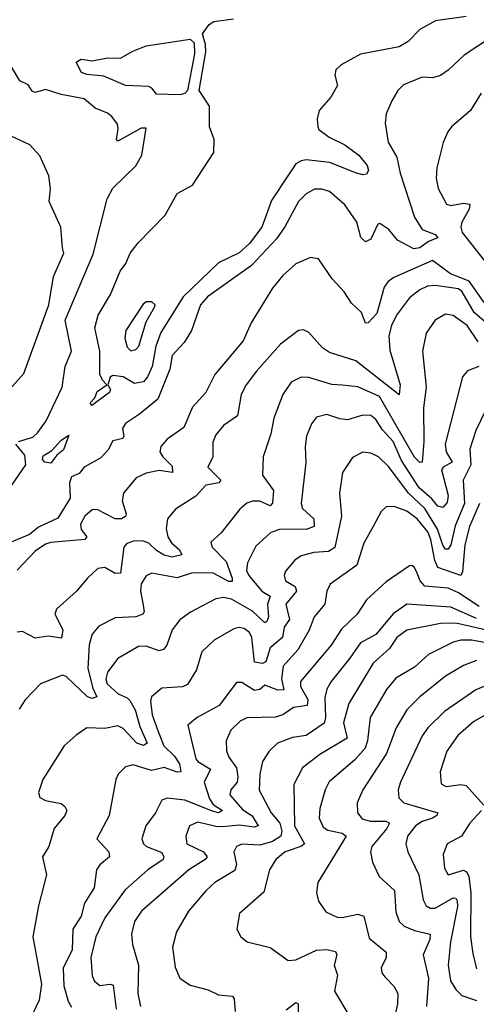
# Model space of a CAD drawing. Extents: x 1246230 to 1426786, y 660032 to 763141.
# Tile 367 of 566: x 1382025 to 1383794, y 673293 to 677110. Entities that reach past the tile are written whole.
import ezdxf

# ---------------------------------------------------------------- set-up
doc = ezdxf.new("R2010")
doc.units = 0

msp = doc.modelspace()

# ---------------------------------------------------------------- linework, layer by layer
at = {"layer": '0CON10XD'}
for points in [[(1382020, 675475), (1382075, 675491.6), (1382095, 675509.2), (1382127.4, 675555), (1382188.8, 675685), (1382201, 675765), (1382226, 675825), (1382200.5, 675945), (1382309.2, 676200.8), (1382363.8, 676415), (1382385, 676456.9), (1382475, 676544), (1382497.5, 676585), (1382515, 676688.8), (1382495, 676689.3), (1382405, 676639.2), (1382399.2, 676645), (1382406.9, 676686.9), (1382403.1, 676705), (1382381.4, 676735), (1382365, 676747.8), (1382316.5, 676766.5), (1382275, 676802.7), (1382185, 676820.4), (1382125, 676839.3), (1382085, 676827.5), (1382073.4, 676833.4), (1382057.2, 676857.2), (1382025, 676873.1), (1381886.2, 677105)], [(1383755, 677122.6), (1383636.5, 677105), (1383575, 677071.6), (1383529.7, 677025), (1383495, 677004.2), (1383345, 676976.8), (1383270, 676935), (1383250, 676915), (1383246, 676895), (1383256.7, 676855), (1383230.1, 676809.9), (1383185, 676758.1), (1383177.8, 676725), (1383179.6, 676695), (1383184.4, 676684.4), (1383224.1, 676655), (1383285.3, 676625.3), (1383338.6, 676585), (1383371.3, 676545), (1383376, 676525), (1383369.2, 676510.8), (1383355, 676508.4), (1383325.9, 676515.9), (1383226.8, 676556.8), (1383135, 676566.7), (1383115, 676563.3), (1383095, 676550.8), (1383064.5, 676504.5), (1383001.2, 676408.8), (1382963.3, 676305), (1382915, 676242.2), (1382875, 676206.4), (1382795, 676167.5), (1382657.6, 676035), (1382572.2, 675897.8), (1382552.6, 675845), (1382537.4, 675765), (1382519.9, 675725), (1382505, 675706.4), (1382469.2, 675699.2), (1382425.4, 675725.4), (1382385, 675731.2), (1382375.8, 675724.2), (1382366.2, 675695), (1382376.1, 675676.1), (1382372.2, 675665), (1382304.2, 675615), (1382297.8, 675625), (1382316.4, 675643.6), (1382325, 675668.5), (1382362.5, 675695), (1382345, 675712.5), (1382334.6, 675735), (1382334.6, 675825), (1382315.9, 675915.9), (1382328.5, 675965), (1382376.8, 676045), (1382414.4, 676135), (1382435.6, 676165), (1382452.9, 676205), (1382484, 676245), (1382588.5, 676351.5), (1382635, 676436.7), (1382695, 676468.9), (1382777.6, 676595), (1382778.6, 676645), (1382760, 676695), (1382760, 676775), (1382720, 676835), (1382745.5, 676985), (1382745, 677013.3), (1382732.5, 677055), (1382759.1, 677090.9), (1382776.7, 677103.3), (1382853.3, 677113.3)], [(1382645, 676818.7), (1382555, 676821.1), (1382536.5, 676845), (1382525, 676850.3), (1382435, 676854.7), (1382350.9, 676890.9), (1382285, 676897.3), (1382263.8, 676905), (1382243.3, 676945), (1382263.2, 676956.8), (1382305, 676950.6), (1382365, 676961.8), (1382415, 676960.4), (1382462.5, 676987.5), (1382515, 677007.9), (1382685, 677034.6), (1382700.5, 677020.5), (1382702.7, 676977.3), (1382674.6, 676835.4), (1382665, 676823.3), (1382645, 676818.7)], [(1383865, 677049.6), (1383747.3, 676972.7), (1383685.9, 676914.1), (1383655, 676893.6), (1383625, 676884.5), (1383585, 676886.9), (1383512.7, 676857.3), (1383490.6, 676835), (1383466.7, 676795), (1383444.4, 676745), (1383441.3, 676708.7), (1383452.9, 676635), (1383486.7, 676576.7), (1383499.3, 676515), (1383555.4, 676345), (1383585, 676296.7), (1383635, 676277.2), (1383645.4, 676264.6), (1383609.7, 676250.3), (1383575, 676225.2), (1383551.9, 676221.9), (1383489.4, 676255), (1383455, 676296.1), (1383420.2, 676319.8), (1383413.2, 676316.8), (1383385, 676259.5), (1383365, 676248.2), (1383347.3, 676265), (1383331.1, 676325), (1383285, 676392.1), (1383225, 676443.5), (1383195, 676452.9), (1383167.6, 676452.4), (1383135, 676435.4), (1383105.4, 676405), (1383052.8, 676307.2), (1383019.3, 676260.7), (1382923, 676157), (1382864.8, 676115.2)], [(1383813.1, 676825), (1383771.9, 676758.1), (1383698.1, 676695), (1383683.5, 676675), (1383666.1, 676633.9), (1383641.5, 676535), (1383639.1, 676495), (1383647.1, 676455), (1383678.9, 676395), (1383695, 676389.1), (1383745, 676398.8), (1383769.2, 676395), (1383766.8, 676375), (1383738, 676325), (1383734.7, 676305), (1383739.6, 676285), (1383825.7, 676175)], [(1381974.4, 675665), (1382041.2, 675738.8), (1382136.9, 676005), (1382155.4, 676115), (1382196, 676205), (1382190.8, 676225), (1382183.5, 676305), (1382139.4, 676405), (1382144.3, 676454.3), (1382137.1, 676505), (1382102.4, 676582.4), (1382064.5, 676624.5), (1381956, 676675)], [(1383825, 676013.2), (1383766.9, 676096.9), (1383694.2, 676125), (1383625, 676175.8), (1383475, 676111.1), (1383453.1, 676095), (1383437.5, 676072.5), (1383408.4, 675971.6), (1383375, 675934.2), (1383365, 675933.8), (1383349.2, 675975), (1383311.2, 676011.2), (1383282.2, 676055), (1383235.6, 676105), (1383182.4, 676182.4), (1383151.3, 676188.7), (1383095, 676163.1), (1383045, 676118.9), (1383005, 676069.2), (1382921.5, 675935), (1382890.5, 675865), (1382780.4, 675735), (1382745.5, 675665), (1382695, 675608.1), (1382661.4, 675528.6), (1382596.6, 675483.4), (1382571.9, 675455), (1382567.8, 675435), (1382579.2, 675415), (1382615, 675379.6), (1382616.7, 675355), (1382565, 675363.1), (1382515, 675351.8), (1382476, 675334), (1382427.3, 675275), (1382421.2, 675245), (1382437.8, 675195), (1382435, 675184.4), (1382418.8, 675175), (1382395, 675175.3), (1382325, 675211.1), (1382305, 675209.5), (1382277.5, 675185), (1382260.3, 675155), (1382263.3, 675133.3), (1382284.2, 675105), (1382276.7, 675095), (1382145, 675083.6), (1382125, 675077.1), (1382085, 675049.4), (1382015, 674975.6)], [(1382864.8, 676115.2), (1382752.9, 676035), (1382725.4, 676005), (1382690.5, 675905), (1382661.7, 675858.3), (1382615, 675808), (1382606.5, 675755), (1382560.5, 675639.5), (1382489.2, 675580.8), (1382434.7, 675545), (1382423.3, 675525), (1382428.2, 675495), (1382424, 675486), (1382385, 675477.9), (1382367.5, 675442.5), (1382338.8, 675411.2), (1382275, 675375.6), (1382255, 675350.6), (1382225, 675338), (1382217.8, 675315), (1382219.6, 675255), (1382172.8, 675177.2), (1382097.4, 675142.6), (1382063.1, 675115), (1381985, 675082.1)], [(1383843.8, 675925), (1383785.8, 675975), (1383738.9, 676055), (1383725, 676067.1), (1383635, 676079.1), (1383605, 676077.2), (1383575, 676062.5), (1383535, 676031.2), (1383485, 675964.5), (1383465.8, 675925), (1383455.3, 675885), (1383458.6, 675828.6), (1383499.2, 675695), (1383495, 675656.2), (1383327.1, 675787.1), (1383225, 675820), (1383198.3, 675838.3), (1383145, 675897.5), (1383125, 675907.1), (1383105, 675905.6), (1383035, 675852.5), (1382942.2, 675747.8), (1382902.5, 675695), (1382882.7, 675657.3), (1382869.1, 675575), (1382815, 675536.4), (1382785, 675500.6), (1382772.7, 675472.7), (1382773.3, 675415), (1382753.8, 675375), (1382804.3, 675325), (1382796.7, 675315), (1382746, 675305), (1382707, 675263), (1382627.9, 675212.1), (1382597.9, 675175), (1382592.9, 675137.1), (1382599.2, 675105), (1382612.4, 675082.4), (1382644.6, 675055), (1382652.5, 675035), (1382615, 675026.5), (1382585, 675034.2), (1382555, 675051.9), (1382525, 675080.7), (1382505, 675089), (1382469.8, 675090.2), (1382440, 675080), (1382428.7, 675065), (1382415, 674964.4), (1382395, 674963.6), (1382355, 674986.4), (1382327.6, 674982.4), (1382286.9, 674945), (1382245, 674894.4), (1382166.9, 674825), (1382161.2, 674805), (1382191.2, 674745), (1382186.9, 674713.1), (1382135, 674720.2), (1382085, 674713.1), (1382035, 674738.9), (1382015, 674735.5)], [(1382455, 675826.5), (1382475, 675831), (1382486.5, 675845), (1382515, 675939.3), (1382547.7, 675995), (1382549.3, 676005), (1382536.5, 676016.5), (1382515, 676016.5), (1382502.9, 676007.1), (1382436, 675905), (1382432.3, 675875), (1382440.6, 675840.6), (1382455, 675826.5)], [(1383801.3, 675861.3), (1383758.6, 675925), (1383705, 675962.7), (1383675, 675968.8), (1383634.8, 675945.2), (1383599.6, 675895), (1383586, 675825), (1383599.5, 675685), (1383589.4, 675605), (1383590.7, 675475), (1383585, 675394.4), (1383575, 675393.4), (1383555, 675413.8), (1383419.2, 675649.2), (1383335, 675686.2), (1383275, 675693.3), (1383235, 675695.9), (1383145, 675723.3), (1383115, 675724), (1383076.5, 675705), (1383045, 675657.5), (1383009.6, 675565), (1382998, 675505), (1382967.9, 675415), (1382966.2, 675345), (1383008.6, 675285), (1383004.7, 675235.3), (1382995, 675225.5), (1382955, 675243.2), (1382926.5, 675243.5), (1382904.7, 675235.3), (1382877.3, 675212.7), (1382805, 675121.4), (1382765.6, 675085), (1382770, 675065), (1382825, 675010), (1382848.4, 674945), (1382847.6, 674932.4), (1382835, 674932.1), (1382774.3, 674964.3), (1382695, 674965.5), (1382635, 674947), (1382535, 674964.4), (1382515, 674954.4), (1382495, 674923.8), (1382493.3, 674895), (1382502.1, 674847.9)], [(1383803.8, 675766.2), (1383760.6, 675749.4), (1383741.2, 675725), (1383674.2, 675465), (1383677.4, 675435), (1383701.3, 675395), (1383665.4, 675375), (1383659.8, 675365), (1383684.8, 675265), (1383681, 675239), (1383665, 675219.5), (1383645, 675224.8), (1383622.6, 675252.6), (1383573.1, 675295), (1383505, 675401.1), (1383471.5, 675475), (1383430.5, 675520.5), (1383405, 675560.7), (1383385, 675575.3), (1383355, 675576.5), (1383295, 675559.4), (1383265, 675562.8), (1383215, 675579.6), (1383175, 675568.6), (1383155, 675544), (1383136.2, 675495), (1383130.8, 675455), (1383133, 675393), (1383115.4, 675235), (1383121.3, 675215), (1383164.7, 675175), (1383165.3, 675145), (1383135, 675134.2), (1383035, 675134.7), (1382998.2, 675121.8), (1382940.3, 675069.7), (1382907.2, 675005), (1382904, 674975), (1382912.4, 674955), (1382962.8, 674895), (1382995.8, 674875), (1382984.5, 674845), (1382988.3, 674795), (1382982.9, 674777.1), (1382975, 674771.8), (1382927.1, 674817.1), (1382845, 674863.2), (1382815, 674870), (1382785, 674865.4), (1382687, 674813), (1382645, 674783.5), (1382615.4, 674745), (1382594.7, 674685.3), (1382581.8, 674668.2), (1382565, 674663.6), (1382515, 674681.2), (1382485, 674680.8), (1382405, 674633.8), (1382365, 674580.4), (1382358.7, 674555), (1382363, 674535), (1382406.3, 674496.3), (1382441.2, 674481.2), (1382450.9, 674470.9), (1382471.6, 674435), (1382489.8, 674369.8), (1382519.1, 674305), (1382505, 674296.6), (1382479.2, 674305), (1382425, 674362.7), (1382405, 674372.5), (1382355, 674362.5), (1382285, 674365.6), (1382243, 674337), (1382197.1, 674295), (1382114.7, 674165.3), (1382097.3, 674115), (1382102.2, 674095), (1382125, 674083.3), (1382185, 674072.2), (1382200.2, 674060.2), (1382206.7, 674045), (1382200, 674025), (1382158.8, 673975), (1382136.9, 673905), (1382113.6, 673865), (1382128.1, 673795), (1382097.1, 673675), (1382075.3, 673555), (1382093.1, 673456.9), (1382108.8, 673371.2), (1382100.3, 673309.7), (1382074.6, 673255.4)], [(1383849.3, 675635), (1383793.1, 675516.9), (1383769.1, 675445), (1383772.6, 675385), (1383742.8, 675325), (1383748, 675235), (1383712, 675148), (1383695.7, 675075), (1383685, 675057.7), (1383675, 675058), (1383665, 675072.9), (1383644.5, 675135), (1383595.4, 675215), (1383531.9, 675275), (1383455, 675377.2), (1383415, 675415.4), (1383385, 675429.1), (1383355, 675433.5), (1383315, 675413.1), (1383275.5, 675355), (1383263.9, 675275), (1383272.3, 675185), (1383246.2, 675063.8), (1383221.5, 675048.5), (1383165, 675044.7), (1383115, 675031.3), (1383090.5, 675015), (1383055, 674972), (1383050, 674955), (1383054.6, 674935), (1383092.9, 674912.9), (1383097.8, 674895), (1383056.7, 674845), (1383070.6, 674785), (1383049.4, 674755), (1383042.6, 674715), (1382996, 674675), (1382979.2, 674620.8), (1382965.2, 674614.8), (1382935, 674619.2), (1382923.7, 674715), (1382915, 674734.5), (1382895, 674750.4), (1382875, 674753.8), (1382855, 674749.2), (1382777.8, 674705), (1382729.9, 674660.1), (1382709.6, 674590.4), (1382675, 674533.3), (1382655, 674523.4), (1382575, 674518.2), (1382535, 674485.8), (1382531.3, 674468.7), (1382538.3, 674415), (1382561.4, 674351.4), (1382583.6, 674295), (1382625, 674255.4), (1382644.2, 674225), (1382649.2, 674195), (1382635, 674193.6), (1382585, 674211.2), (1382535, 674200), (1382465, 674221.3), (1382435, 674213.5), (1382406.7, 674185), (1382397.8, 674165), (1382371.2, 674025), (1382323.3, 673935), (1382370.5, 673885), (1382372.2, 673865), (1382335.8, 673834.2), (1382322.7, 673815), (1382313.1, 673745), (1382275.9, 673685), (1382263, 673635), (1382230.2, 673585), (1382227.7, 673505), (1382193, 673433), (1382195.3, 673365), (1382212.4, 673305), (1382225, 673281.8)], [(1382145, 675391.2), (1382121.5, 675395), (1382113.4, 675405), (1382115, 675418.9), (1382149.6, 675440.4), (1382185, 675480), (1382215, 675498.8), (1382195, 675442.9), (1382168.4, 675421.6), (1382145, 675391.2)], [(1381965.3, 675264.7), (1382047.9, 675385), (1382045, 675422.2), (1382009.4, 675465)], [(1383807.3, 675235), (1383768.4, 675145), (1383749.4, 675075), (1383740.8, 674969.2), (1383735, 674955.6), (1383645, 674986.5), (1383633.2, 675013.2), (1383617.9, 675095), (1383606.7, 675125), (1383565, 675174.8), (1383525, 675204.7), (1383476.6, 675223.4), (1383445, 675221.9), (1383425, 675204), (1383394.2, 675145.8), (1383358.7, 675081.3), (1383331.2, 674995), (1383228.3, 674921.7), (1383214.7, 674895), (1383207.3, 674845), (1383166.1, 674795), (1383146.9, 674743.1), (1383103.2, 674666.8), (1383045.8, 674604.2), (1383039.1, 674555), (1383047.9, 674512.1), (1383025, 674510.5), (1382975, 674530.3), (1382955, 674513.9), (1382935, 674509.7), (1382885, 674540.8), (1382865, 674540.5), (1382797.9, 674452.1), (1382712.5, 674405), (1382676, 674375), (1382707.3, 674245), (1382715, 674234.2), (1382764, 674205), (1382739.2, 674155), (1382760.1, 674090.1), (1382775, 674067.4), (1382810, 674045), (1382795, 674035.5), (1382771.7, 674041.7), (1382665, 674084.4), (1382597.7, 674092.3), (1382575, 674084.4), (1382550.9, 674035), (1382513.9, 673985), (1382497.7, 673935), (1382504.6, 673915), (1382515.5, 673905), (1382575, 673881.8), (1382583.2, 673865), (1382580.8, 673855), (1382520.8, 673815), (1382432.8, 673737.2), (1382355, 673629.1), (1382319.3, 673555), (1382300.7, 673475), (1382305, 673403.8), (1382315, 673382.9), (1382335, 673366.4), (1382375, 673371.8), (1382387.4, 673367.4), (1382398.3, 673275)], [(1383805, 674835.2), (1383725, 674887.7), (1383685, 674905.9), (1383595, 674914.8), (1383576.2, 674935), (1383565, 674964.2), (1383555, 674986), (1383545, 674994), (1383535, 674992.5), (1383445, 674931.5), (1383369.4, 674860.6), (1383332.9, 674805), (1383271.9, 674748.1), (1383231.9, 674685), (1383113.3, 674545), (1383113.1, 674525), (1383140.8, 674475), (1383138.6, 674451.4), (1383086.1, 674443.9), (1383045, 674416), (1383015, 674405.8), (1382905, 674404), (1382879.4, 674390.6), (1382843.4, 674356.6), (1382824.7, 674315), (1382825.8, 674275.8), (1382835, 674251.1), (1382865, 674210), (1382870.5, 674175), (1382867.4, 674155), (1382842.3, 674125), (1382839.1, 674105), (1382887.9, 674047.9), (1382925, 674024.3), (1382948.9, 673985), (1382935, 673979.4), (1382875, 673987.8), (1382811.9, 673981.9), (1382785, 673982.3), (1382715, 673999.7), (1382683.3, 673985), (1382668.2, 673945), (1382672.1, 673915), (1382737.1, 673885), (1382750.8, 673865), (1382743.6, 673855), (1382679.6, 673815), (1382496.5, 673655), (1382469.6, 673615), (1382457.3, 673565), (1382461.8, 673525), (1382485.3, 673445), (1382482.5, 673335), (1382492.7, 673285)], [(1382502.1, 674847.9), (1382506.8, 674815), (1382502.2, 674805), (1382475, 674795.8), (1382395, 674791.1), (1382331.5, 674758.5), (1382305, 674728.1), (1382293.3, 674686.7), (1382289.1, 674595), (1382308.2, 674518.2), (1382323.5, 674485), (1382305, 674479.2), (1382288, 674485), (1382205, 674564.6), (1382190.9, 674569.1), (1382105, 674535.8), (1382046.3, 674473.7), (1382022.1, 674437.9)], [(1383795, 674788.5), (1383695, 674832.8), (1383525, 674844.7), (1383472.6, 674807.4), (1383405, 674727.4), (1383345.9, 674694.1), (1383304.8, 674635.2), (1383231.8, 674545), (1383214.7, 674515), (1383206.8, 674483.2), (1383209.6, 674405), (1383205, 674382.7), (1383135, 674335.8), (1383082.4, 674327.6), (1383024, 674306), (1382991.3, 674275), (1382965.9, 674234.1), (1382955.2, 674185), (1382953.3, 674123.3), (1382999.5, 674035), (1383033.5, 673995), (1383040.6, 673965), (1383036.7, 673945), (1383005, 673924.9), (1382955, 673910.8), (1382885, 673913.6), (1382864.3, 673905), (1382854.6, 673885), (1382864.7, 673835), (1382857.8, 673812.2), (1382780.5, 673765), (1382747.1, 673735), (1382678.5, 673655), (1382632.7, 673575), (1382617.3, 673515), (1382627, 673437), (1382645.4, 673395.4), (1382685, 673368.1), (1382755, 673349.2), (1382795, 673330.4), (1382848.8, 673325), (1382855.7, 673315), (1382860, 673265)], [(1383845, 674740.9), (1383715, 674771.1), (1383655, 674770), (1383525, 674744.1), (1383486.2, 674715), (1383457.4, 674672.6), (1383395, 674615.4), (1383300.8, 674459.2), (1383279.6, 674385), (1383294.2, 674325), (1383187.8, 674262.2), (1383120.6, 674209.4), (1383087.2, 674145), (1383089.3, 673985), (1383127.9, 673915), (1383114.8, 673905.2), (1383053.8, 673885), (1383017.3, 673855), (1382992.5, 673815), (1382971.3, 673728.7), (1382876, 673645), (1382866.2, 673585), (1382881.2, 673555), (1382906.7, 673535), (1382995, 673513.1), (1383065, 673462.9), (1383095, 673466.4), (1383175, 673503.3), (1383215, 673505.7), (1383248.4, 673498.4), (1383253.5, 673485), (1383243.3, 673445), (1383256.2, 673406.2), (1383244.6, 673344.6), (1383307.8, 673237.8)], [(1383855, 674690.4), (1383775.5, 674704.5), (1383735, 674704.3), (1383705, 674697.2), (1383608.8, 674648.8), (1383555, 674600.7), (1383482.1, 674557.9), (1383446, 674514), (1383383.6, 674405), (1383373.1, 674315), (1383363.6, 674286.4), (1383325, 674241.8), (1383224.4, 674155.6), (1383208.2, 674125), (1383187.3, 674052.7), (1383185.9, 674015), (1383200.3, 673980.3), (1383219, 673969), (1383275, 673957), (1383290, 673945), (1383180, 673765), (1383175.6, 673725.6), (1383183, 673693), (1383211.4, 673651.4), (1383255, 673631.1), (1383275, 673629.5), (1383335, 673642.9), (1383358.2, 673635), (1383379.2, 673549.2), (1383444.5, 673495), (1383445.4, 673475), (1383425.6, 673435), (1383428.6, 673415), (1383440.4, 673400.4), (1383475, 673364.3), (1383489.6, 673335), (1383488.4, 673295), (1383460.4, 673165)], [(1383795, 674626.1), (1383745, 674606.9), (1383675, 674565.3), (1383575, 674485.4), (1383525.6, 674434.4), (1383483.5, 674365), (1383446.2, 674265), (1383354.6, 674125), (1383332.9, 674075), (1383333.8, 674035), (1383352, 674012), (1383383.6, 674003.6), (1383443.3, 674003.3), (1383458, 673995), (1383448.1, 673975), (1383389.2, 673905), (1383384.7, 673884.7), (1383391.8, 673845), (1383418.4, 673788.4), (1383477.3, 673735), (1383482.2, 673652.2), (1383495, 673614.4), (1383515, 673596.9), (1383555, 673579.5), (1383615.6, 673565), (1383614.7, 673545), (1383587.8, 673485), (1383608.6, 673395), (1383601.3, 673285)], [(1383881.5, 674548.5), (1383792.1, 674512.1), (1383671, 674429), (1383605.9, 674365), (1383585, 674334.4), (1383500.4, 674155), (1383491.5, 674125), (1383494, 674094), (1383512.9, 674075), (1383645.8, 674035), (1383641.1, 674025), (1383625, 674015.4), (1383585, 674002.5), (1383558.5, 673985), (1383528.2, 673945), (1383521.8, 673915), (1383528.9, 673885), (1383571.4, 673795), (1383588, 673698), (1383600, 673675), (1383615.6, 673665.6), (1383635, 673665.6), (1383705, 673705.8), (1383715, 673704.5), (1383720.5, 673695), (1383722, 673672), (1383694.8, 673535), (1383685.6, 673445), (1383694.1, 673385), (1383715, 673351.1), (1383738, 673328), (1383795, 673308.2)], [(1383864.8, 674435.2), (1383785, 674390), (1383723.3, 674335), (1383680.3, 674275), (1383654.1, 674195), (1383658.6, 674148.6), (1383677.3, 674137.3), (1383735, 674145.3), (1383755, 674142), (1383823.1, 674065)], [(1383814.2, 674045), (1383769.3, 673995), (1383736.4, 673945), (1383681.8, 673915), (1383666, 673874), (1383670.9, 673820.9), (1383685, 673795.6), (1383745, 673813.2), (1383756.5, 673806.5), (1383765, 673789.5), (1383773.7, 673725), (1383771.3, 673555), (1383780.5, 673490.5), (1383795, 673430.9)], [(1383057.6, 673272.4), (1383095, 673300), (1383103.8, 673295), (1383104.1, 673245)]]:
    msp.add_lwpolyline(points, dxfattribs=at)

doc.saveas('drawing.dxf')
